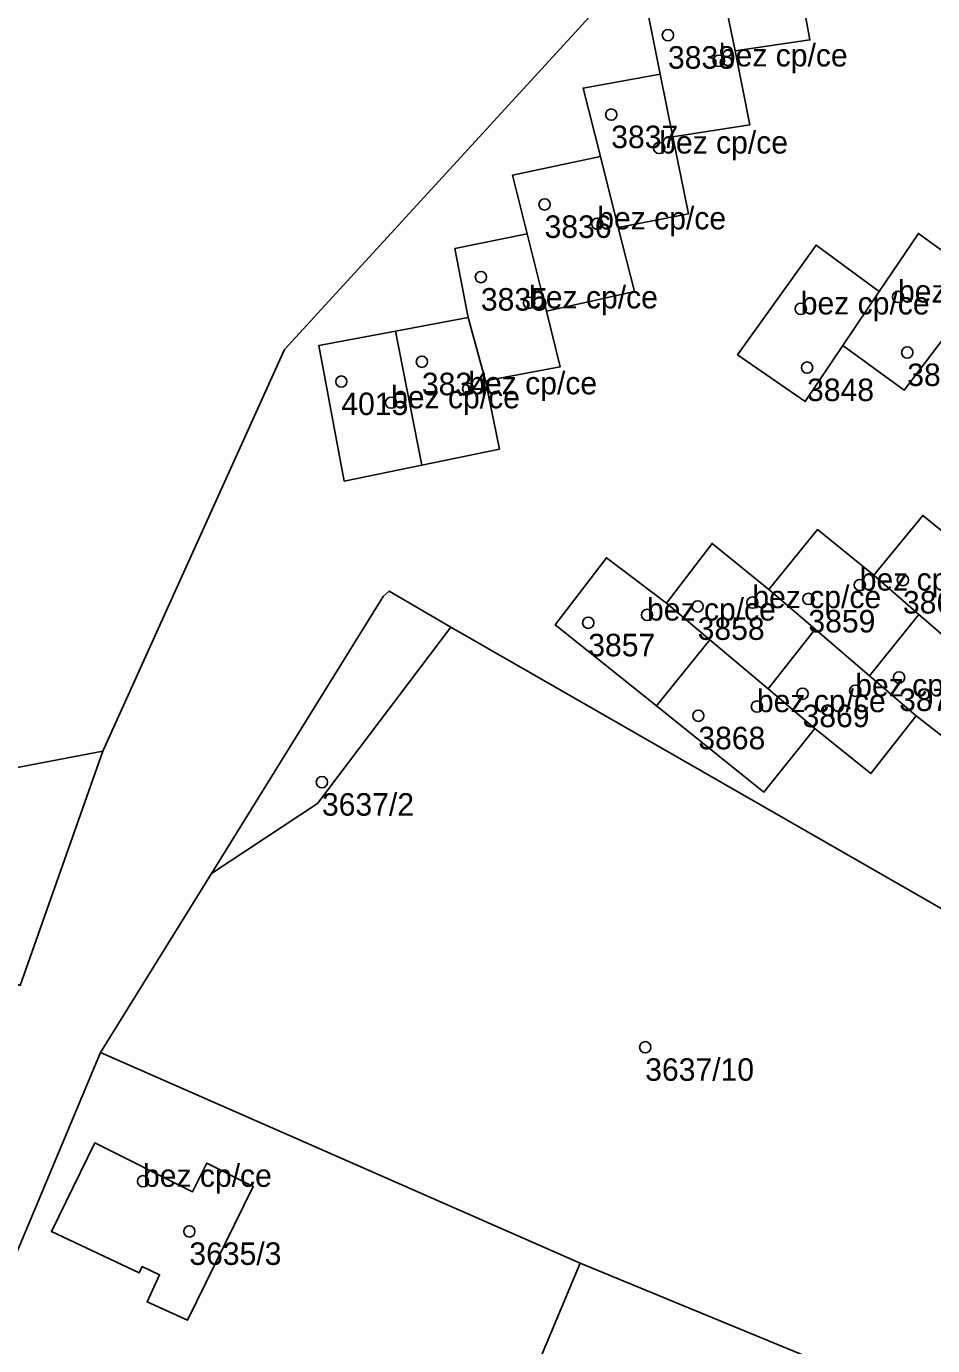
# Model space of a CAD drawing. Extents: x -878211 to -870363, y -1058464 to -1052522.
# Drawn here: x -874721.8 to -874681.5, y -1055270.9 to -1055212.3 of the extents above; entities that cross this region are included whole.
import ezdxf

# ---------------------------------------------------------------- set-up
doc = ezdxf.new("R2010")
doc.units = 0
for name, color, linetype in [('Definiční body', 7, 'Continuous'), ('Polygon budovy', 7, 'Continuous'), ('Polygon parcely', 7, 'Continuous')]:
    doc.layers.add(name, color=color, linetype=linetype)

msp = doc.modelspace()

# ---------------------------------------------------------------- linework, layer by layer
at = {"layer": 'Definiční body'}
for centre in [(-874693.27, -1055212.71994), (-874691.01, -1055213.85994), (-874695.79, -1055216.24994), (-874693.66, -1055217.72994), (-874698.75, -1055220.23994), (-874696.41, -1055221.09994), (-874701.58, -1055223.46994), (-874683.05, -1055224.34994), (-874699.44, -1055224.60994), (-874687.37, -1055224.87994), (-874704.2, -1055227.22994), (-874682.64, -1055226.81994), (-874687.09, -1055227.48994), (-874707.78, -1055228.10994), (-874702.14, -1055228.42994), (-874705.57, -1055229.04994), (-874684.75, -1055237.14994), (-874682.83, -1055236.92994), (-874687.03, -1055237.76994), (-874691.95, -1055238.09994), (-874689.52, -1055237.92994), (-874696.81, -1055238.82994), (-874694.2, -1055238.47994), (-874683, -1055241.25994), (-874684.95, -1055241.84994), (-874687.29, -1055241.97994), (-874691.92, -1055242.95994), (-874689.32, -1055242.54994), (-874708.64, -1055245.90994), (-874694.28, -1055257.68994), (-874716.59, -1055263.63994), (-874714.53, -1055265.86994)]:
    msp.add_circle(centre, 0.25, dxfattribs=at)
at = {"layer": 'Polygon budovy'}
for points in [[(-874691.46, -1055207.61), (-874690.83, -1055210.75), (-874690.29, -1055213.41), (-874686.96, -1055212.93), (-874687.52, -1055209.92), (-874688.03, -1055207.15)], [(-874693.61, -1055214.46), (-874693.05, -1055217.23), (-874689.63, -1055216.7), (-874690.29, -1055213.41), (-874690.83, -1055210.75), (-874694.25, -1055211.27)], [(-874697.04, -1055215.07), (-874696.27, -1055218.11), (-874695.48, -1055221.27), (-874692.36, -1055220.66), (-874693.05, -1055217.23), (-874693.61, -1055214.46)], [(-874700.17, -1055218.94), (-874699.53, -1055221.54), (-874698.67, -1055224.98), (-874694.76, -1055224.11), (-874695.48, -1055221.27), (-874696.27, -1055218.11)], [(-874698.67, -1055224.98), (-874699.53, -1055221.54), (-874702.73, -1055222.2), (-874702.15, -1055225.26), (-874701.38, -1055228.08), (-874698.06, -1055227.45)], [(-874683.88, -1055224.11), (-874685.5, -1055226.51), (-874682.77, -1055228.5), (-874680.79, -1055225.88), (-874679.14, -1055223.69), (-874681.32, -1055222.12), (-874682.14, -1055221.53)], [(-874690.18, -1055226.93), (-874687.17, -1055228.99), (-874685.5, -1055226.51), (-874683.88, -1055224.11), (-874686.69, -1055222.05)], [(-874701.38, -1055228.08), (-874702.15, -1055225.26), (-874705.37, -1055225.87), (-874704.21, -1055231.82), (-874700.76, -1055231.11)], [(-874705.37, -1055225.87), (-874708.78, -1055226.51), (-874707.65, -1055232.53), (-874704.21, -1055231.82)], [(-874681.95, -1055234.06), (-874684.12, -1055236.72), (-874682.12, -1055238.46), (-874679.73, -1055240.54), (-874677.47, -1055237.84), (-874679.45, -1055236.09)], [(-874686.62, -1055234.69), (-874688.79, -1055237.35), (-874686.73, -1055239.11), (-874684.32, -1055241.18), (-874682.12, -1055238.46), (-874684.12, -1055236.72)], [(-874691.31, -1055235.3), (-874693.34, -1055237.95), (-874691.41, -1055239.58), (-874688.82, -1055241.77), (-874686.73, -1055239.11), (-874688.79, -1055237.35)], [(-874696, -1055235.94), (-874698.28, -1055238.92), (-874693.78, -1055242.52), (-874691.41, -1055239.58), (-874693.34, -1055237.95)], [(-874682.12, -1055238.46), (-874684.32, -1055241.18), (-874682.24, -1055242.96), (-874679.76, -1055244.91), (-874677.68, -1055242.33), (-874679.73, -1055240.54)], [(-874686.73, -1055239.11), (-874688.82, -1055241.77), (-874686.74, -1055243.53), (-874684.26, -1055245.53), (-874682.24, -1055242.96), (-874684.32, -1055241.18)], [(-874691.41, -1055239.58), (-874693.78, -1055242.52), (-874689.01, -1055246.35), (-874686.74, -1055243.53), (-874688.82, -1055241.77)], [(-874718.73, -1055261.94), (-874720.66, -1055265.87), (-874716.76, -1055267.71), (-874716.63, -1055267.43), (-874715.85, -1055267.8), (-874716.41, -1055269), (-874714.61, -1055269.82), (-874711.69, -1055263.87), (-874713.76, -1055262.84), (-874714.39, -1055264.11)]]:
    msp.add_lwpolyline(points, close=True, dxfattribs=at)
at = {"layer": 'Polygon parcely'}
for points in [[(-874731.11, -1055246.96), (-874718.37, -1055244.53), (-874710.3, -1055226.69), (-874688.78, -1055203.18), (-874681.21, -1055190.34), (-874664.7, -1055162.6), (-874671.38, -1055159.19), (-874685.05, -1055153.43), (-874685.68, -1055153.18), (-874692.99, -1055150.07), (-874705.05, -1055145.03), (-874710.05, -1055145.55), (-874715.87, -1055143.12), (-874719.05, -1055141.79), (-874719.96, -1055143.23), (-874742.62, -1055179.09)], [(-874604.78, -1055224.46), (-874612.21, -1055221.54), (-874614.11, -1055220.78), (-874627.32, -1055215.57), (-874651.08, -1055205.53), (-874637.99, -1055177.77), (-874637.82, -1055177.42), (-874663.57, -1055163.19), (-874664.7, -1055162.6), (-874681.21, -1055190.34), (-874688.78, -1055203.18), (-874710.3, -1055226.69), (-874718.37, -1055244.53), (-874722.04, -1055254.94)], [(-874687.52, -1055209.92), (-874686.96, -1055212.93), (-874690.29, -1055213.41), (-874689.63, -1055216.7), (-874693.05, -1055217.23), (-874692.36, -1055220.66), (-874695.48, -1055221.27), (-874694.76, -1055224.11), (-874698.67, -1055224.98), (-874698.06, -1055227.45), (-874701.38, -1055228.08), (-874700.76, -1055231.11), (-874704.21, -1055231.82), (-874707.65, -1055232.53), (-874708.78, -1055226.51), (-874705.37, -1055225.87), (-874702.15, -1055225.26), (-874702.73, -1055222.2), (-874699.53, -1055221.54), (-874700.17, -1055218.94), (-874696.27, -1055218.11), (-874697.04, -1055215.07), (-874693.61, -1055214.46), (-874694.25, -1055211.27)], [(-874680.79, -1055225.88), (-874682.77, -1055228.5), (-874685.5, -1055226.51), (-874687.17, -1055228.99), (-874690.18, -1055226.93), (-874686.69, -1055222.05), (-874683.88, -1055224.11), (-874682.14, -1055221.53), (-874681.32, -1055222.12)], [(-874679.76, -1055244.91), (-874682.24, -1055242.96), (-874684.26, -1055245.53), (-874686.74, -1055243.53), (-874689.01, -1055246.35), (-874693.78, -1055242.52), (-874698.28, -1055238.92), (-874696, -1055235.94), (-874693.34, -1055237.95), (-874691.31, -1055235.3), (-874688.79, -1055237.35), (-874686.62, -1055234.69), (-874684.12, -1055236.72), (-874681.95, -1055234.06), (-874679.45, -1055236.09)], [(-874725.08, -1055273.66), (-874718.48, -1055257.92), (-874713.55, -1055249.97), (-874705.92, -1055237.66), (-874705.66, -1055237.42), (-874702.92, -1055239.03), (-874678.81, -1055252.86)]]:
    msp.add_lwpolyline(points, dxfattribs=at)
for points in [[(-874687.52, -1055209.92), (-874688.03, -1055207.15), (-874691.46, -1055207.61), (-874690.83, -1055210.75), (-874690.29, -1055213.41), (-874686.96, -1055212.93)], [(-874690.29, -1055213.41), (-874690.83, -1055210.75), (-874694.25, -1055211.27), (-874693.61, -1055214.46), (-874693.05, -1055217.23), (-874689.63, -1055216.7)], [(-874693.05, -1055217.23), (-874693.61, -1055214.46), (-874697.04, -1055215.07), (-874696.27, -1055218.11), (-874695.48, -1055221.27), (-874692.36, -1055220.66)], [(-874695.48, -1055221.27), (-874696.27, -1055218.11), (-874700.17, -1055218.94), (-874699.53, -1055221.54), (-874698.67, -1055224.98), (-874694.76, -1055224.11)], [(-874698.67, -1055224.98), (-874699.53, -1055221.54), (-874702.73, -1055222.2), (-874702.15, -1055225.26), (-874701.38, -1055228.08), (-874698.06, -1055227.45)], [(-874679.14, -1055223.69), (-874681.32, -1055222.12), (-874682.14, -1055221.53), (-874683.88, -1055224.11), (-874685.5, -1055226.51), (-874682.77, -1055228.5), (-874680.79, -1055225.88)], [(-874685.5, -1055226.51), (-874683.88, -1055224.11), (-874686.69, -1055222.05), (-874690.18, -1055226.93), (-874687.17, -1055228.99)], [(-874705.37, -1055225.87), (-874704.21, -1055231.82), (-874700.76, -1055231.11), (-874701.38, -1055228.08), (-874702.15, -1055225.26)], [(-874705.37, -1055225.87), (-874708.78, -1055226.51), (-874707.65, -1055232.53), (-874704.21, -1055231.82)], [(-874677.47, -1055237.84), (-874679.45, -1055236.09), (-874681.95, -1055234.06), (-874684.12, -1055236.72), (-874682.12, -1055238.46), (-874679.73, -1055240.54)], [(-874684.32, -1055241.18), (-874682.12, -1055238.46), (-874684.12, -1055236.72), (-874686.62, -1055234.69), (-874688.79, -1055237.35), (-874686.73, -1055239.11)], [(-874688.82, -1055241.77), (-874686.73, -1055239.11), (-874688.79, -1055237.35), (-874691.31, -1055235.3), (-874693.34, -1055237.95), (-874691.41, -1055239.58)], [(-874732.29, -1055250.35), (-874732.53, -1055250.94), (-874722.04, -1055254.94), (-874718.37, -1055244.53), (-874731.11, -1055246.96), (-874760.37, -1055236.13), (-874761.74, -1055239.82), (-874748.88, -1055244.72), (-874748.42, -1055243.64)], [(-874691.41, -1055239.58), (-874693.34, -1055237.95), (-874696, -1055235.94), (-874698.28, -1055238.92), (-874693.78, -1055242.52)], [(-874713.55, -1055249.97), (-874708.84, -1055246.86), (-874702.92, -1055239.03), (-874705.66, -1055237.42), (-874705.92, -1055237.66)], [(-874677.68, -1055242.33), (-874679.73, -1055240.54), (-874682.12, -1055238.46), (-874684.32, -1055241.18), (-874682.24, -1055242.96), (-874679.76, -1055244.91)], [(-874678.81, -1055252.86), (-874702.92, -1055239.03), (-874708.84, -1055246.86), (-874713.55, -1055249.97), (-874718.48, -1055257.92), (-874697.17, -1055267.28), (-874679.81, -1055274.43), (-874672.27, -1055256.77), (-874675.69, -1055254.66), (-874676.17, -1055255.31), (-874679.05, -1055253.17)], [(-874682.24, -1055242.96), (-874684.32, -1055241.18), (-874686.73, -1055239.11), (-874688.82, -1055241.77), (-874686.74, -1055243.53), (-874684.26, -1055245.53)], [(-874686.74, -1055243.53), (-874688.82, -1055241.77), (-874691.41, -1055239.58), (-874693.78, -1055242.52), (-874689.01, -1055246.35)], [(-874725.08, -1055273.66), (-874704.81, -1055281.95), (-874703.54, -1055282.47), (-874697.17, -1055267.28), (-874718.48, -1055257.92)], [(-874720.66, -1055265.87), (-874718.73, -1055261.94), (-874714.39, -1055264.11), (-874713.76, -1055262.84), (-874711.69, -1055263.87), (-874714.61, -1055269.82), (-874716.41, -1055269), (-874715.85, -1055267.8), (-874716.63, -1055267.43), (-874716.76, -1055267.71)], [(-874720.66, -1055265.87), (-874716.76, -1055267.71), (-874716.63, -1055267.43), (-874715.85, -1055267.8), (-874716.41, -1055269), (-874714.61, -1055269.82), (-874711.69, -1055263.87), (-874713.76, -1055262.84), (-874714.39, -1055264.11), (-874718.73, -1055261.94)], [(-874703.54, -1055282.47), (-874668.78, -1055296.53), (-874662.33, -1055281.63), (-874679.81, -1055274.43), (-874697.17, -1055267.28)]]:
    msp.add_lwpolyline(points, close=True, dxfattribs=at)

# ---------------------------------------------------------------- texts
at = {"layer": 'Definiční body'}
for s, p in [('3838', (-874693.27, -1055214.209)), ('bez cp/ce', (-874691.01, -1055214.11)), ('3837', (-874695.79, -1055217.739)), ('bez cp/ce', (-874693.66, -1055217.98)), ('bez cp/ce', (-874696.41, -1055221.35)), ('3836', (-874698.75, -1055221.729)), ('3835', (-874701.58, -1055224.959)), ('bez cp/ce', (-874699.44, -1055224.86)), ('bez cp/ce', (-874687.37, -1055225.129)), ('bez cp/ce', (-874683.05, -1055224.6)), ('bez cp/ce', (-874702.14, -1055228.679)), ('3849', (-874682.64, -1055228.309)), ('3834', (-874704.2, -1055228.719)), ('3848', (-874687.09, -1055228.979)), ('4015', (-874707.78, -1055229.599)), ('bez cp/ce', (-874705.57, -1055229.3)), ('bez cp/ce', (-874684.75, -1055237.399)), ('bez cp/ce', (-874689.52, -1055238.179)), ('3860', (-874682.83, -1055238.419)), ('bez cp/ce', (-874694.2, -1055238.73)), ('3858', (-874691.95, -1055239.589)), ('3859', (-874687.03, -1055239.259)), ('3857', (-874696.81, -1055240.319)), ('bez cp/ce', (-874684.95, -1055242.1)), ('bez cp/ce', (-874689.32, -1055242.8)), ('3870', (-874683, -1055242.749)), ('3869', (-874687.29, -1055243.469)), ('3868', (-874691.92, -1055244.449)), ('3637/2', (-874708.64, -1055247.399)), ('3637/10', (-874694.28, -1055259.179)), ('bez cp/ce', (-874716.59, -1055263.889)), ('3635/3', (-874714.53, -1055267.359))]:
    msp.add_text(s, height=0.999996, dxfattribs=at).set_placement(p)

doc.saveas('drawing.dxf')
